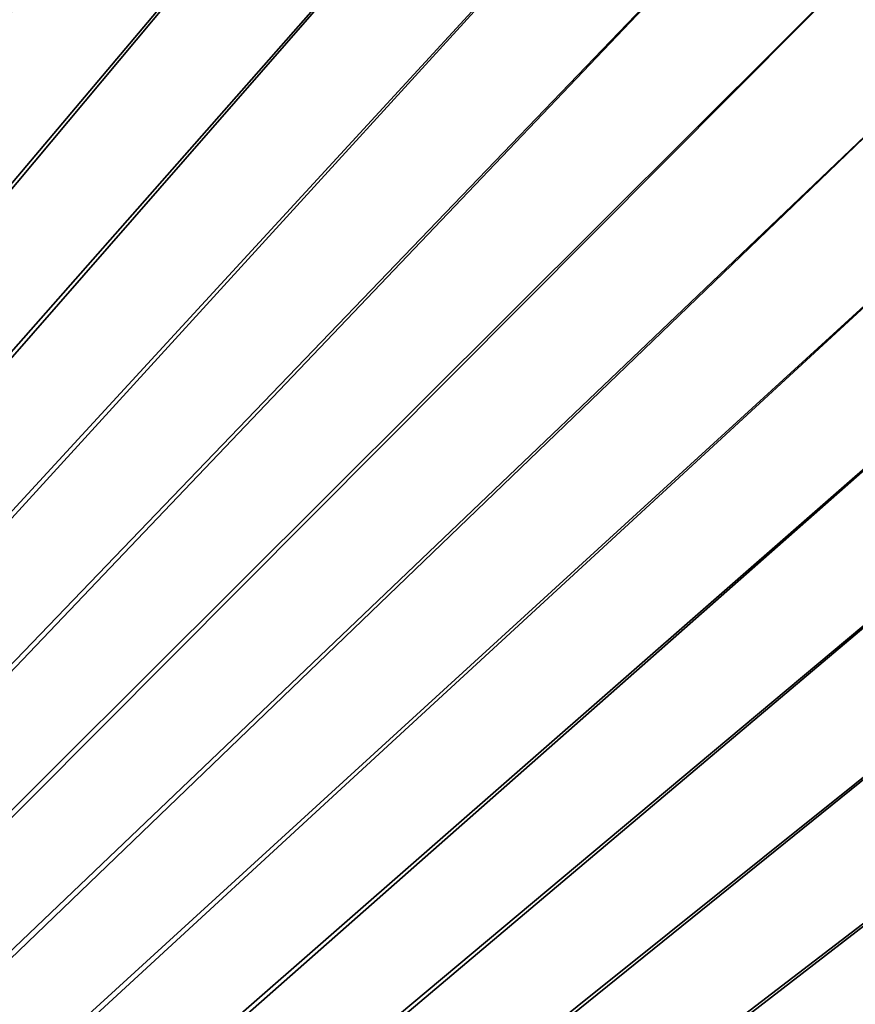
# Model space of a CAD drawing. Header units: metres. Extents: x 0 to 1400, y -1400 to 0.
# Tile 298 of 342: x 1076 to 1155, y -381 to -287. Entities that reach past the tile are written whole.
import ezdxf

# ---------------------------------------------------------------- set-up
doc = ezdxf.new("R2010")
doc.units = ezdxf.units.M

msp = doc.modelspace()

# ---------------------------------------------------------------- linework, layer by layer
at = {"layer": 'None'}
for points in [[(759.270203, -676.616821, -500.477753), (1085.449829, -214.634781, -500.477753), (1075.219116, -207.975586, -500.477753)], [(1075.219116, -207.975586, -503.477753), (1085.449829, -214.634766, -503.477753), (762.366577, -676.864197, -503.477753)], [(1095.425781, -221.671967, -500.477753), (1085.449829, -214.634781, -500.477753), (759.270203, -676.616821, -500.477753)], [(1085.449829, -214.634766, -503.477753), (1095.425781, -221.671967, -503.477753), (762.366577, -676.864197, -503.477753)], [(1105.130127, -229.083405, -500.477753), (1095.425781, -221.671967, -500.477753), (759.270203, -676.616821, -500.477753)], [(762.366577, -676.864197, -503.477753), (1095.425781, -221.671967, -503.477753), (1105.130127, -229.083405, -503.477753)], [(759.270203, -676.616821, -500.477753), (1114.546509, -236.858063, -500.477753), (1105.130127, -229.083405, -500.477753)], [(1105.130127, -229.083405, -503.477753), (1114.546509, -236.858078, -503.477753), (762.366577, -676.864197, -503.477753)], [(1123.658447, -244.982376, -500.477753), (1114.546509, -236.858063, -500.477753), (759.270203, -676.616821, -500.477753)], [(1114.546509, -236.858078, -503.477753), (1123.658447, -244.982391, -503.477753), (762.366577, -676.864197, -503.477753)], [(1132.449951, -253.442764, -500.477753), (1123.658447, -244.982376, -500.477753), (759.270203, -676.616821, -500.477753)], [(762.366577, -676.864197, -503.477753), (1123.658447, -244.982391, -503.477753), (1132.449951, -253.442764, -503.477753)], [(759.270203, -676.616821, -500.477753), (1140.904175, -262.230072, -500.477753), (1132.449951, -253.442764, -500.477753)], [(1132.449951, -253.442764, -503.477753), (1140.909912, -262.234467, -503.477753), (762.366577, -676.864197, -503.477753)], [(1149.024048, -271.340851, -500.477753), (1140.904175, -262.230072, -500.477753), (759.270203, -676.616821, -500.477753)], [(1140.909912, -262.234467, -503.477753), (1149.033813, -271.34671, -503.477753), (762.366577, -676.864197, -503.477753)], [(1156.797485, -280.757751, -500.477753), (1149.024048, -271.340851, -500.477753), (759.270203, -676.616821, -500.477753)], [(762.366577, -676.864197, -503.477753), (1149.033813, -271.34671, -503.477753), (1156.808105, -280.763245, -503.477753)], [(759.270203, -676.616821, -500.477753), (1164.212402, -290.46344, -500.477753), (1156.797485, -280.757751, -500.477753)], [(1156.808105, -280.763245, -503.477753), (1164.21936, -290.467712, -503.477753), (762.366577, -676.864197, -503.477753)], [(1171.256714, -300.440613, -500.477753), (1164.212402, -290.46344, -500.477753), (759.270203, -676.616821, -500.477753)], [(1164.21936, -290.467712, -503.477753), (1171.256348, -300.443756, -503.477753), (762.366577, -676.864197, -503.477753)], [(1177.919434, -310.671997, -500.477753), (1171.256714, -300.440613, -500.477753), (759.270203, -676.616821, -500.477753)], [(762.366577, -676.864197, -503.477753), (1171.256348, -300.443756, -503.477753), (1177.915405, -310.674469, -503.477753)], [(759.270203, -676.616821, -500.477753), (1184.196899, -321.140778, -500.477753), (1177.919434, -310.671997, -500.477753)], [(1177.915405, -310.674469, -503.477753), (1184.194092, -321.143036, -503.477753), (762.366577, -676.864197, -503.477753)], [(1190.089233, -331.830353, -500.477753), (1184.196899, -321.140778, -500.477753), (759.270203, -676.616821, -500.477753)], [(1184.194092, -321.143036, -503.477753), (1190.089966, -331.832489, -503.477753), (762.366577, -676.864197, -503.477753)], [(1195.596069, -342.724152, -500.477753), (1190.089233, -331.830353, -500.477753), (759.270203, -676.616821, -500.477753)], [(762.366577, -676.864197, -503.477753), (1190.089966, -331.832489, -503.477753), (1195.600342, -342.725983, -503.477753)], [(759.270203, -676.616821, -500.477753), (1200.717407, -353.805603, -500.477753), (1195.596069, -342.724152, -500.477753)], [(1195.600342, -342.725983, -503.477753), (1200.7229, -353.80661, -503.477753), (762.366577, -676.864197, -503.477753)], [(1205.453003, -365.058044, -500.477753), (1200.717407, -353.805603, -500.477753), (759.270203, -676.616821, -500.477753)], [(1200.7229, -353.80661, -503.477753), (1205.455811, -365.057617, -503.477753), (762.366577, -676.864197, -503.477753)], [(1209.802612, -376.464935, -500.477753), (1205.453003, -365.058044, -500.477753), (759.270203, -676.616821, -500.477753)], [(762.366577, -676.864197, -503.477753), (1205.455811, -365.057617, -503.477753), (1209.801758, -376.46347, -503.477753)], [(759.270203, -676.616821, -500.477753), (1213.767578, -388.010193, -500.477753), (1209.802612, -376.464935, -500.477753)], [(1209.801758, -376.46347, -503.477753), (1213.765259, -388.009064, -503.477753), (762.366577, -676.864197, -503.477753)]]:
    msp.add_3dface(points, dxfattribs=at)

doc.saveas('drawing.dxf')
